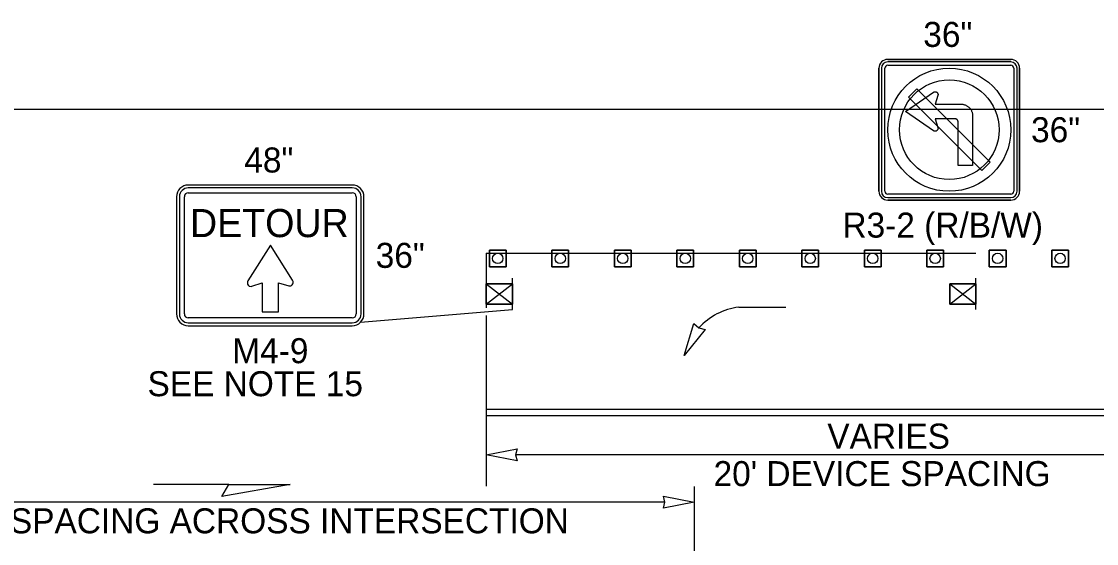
# Model space of a CAD drawing. Extents: x 99958 to 100176, y 99935 to 100011.
# Drawn here: x 100151.034 to 100153.787, y 99974.818 to 99976.153 of the extents above; entities that cross this region are included whole.
import ezdxf

# ---------------------------------------------------------------- set-up
doc = ezdxf.new("R2010")
doc.units = 0
for name, color, linetype in [('RD_MK_LineLane', 7, 'Continuous'), ('RD_MK_LineTwoWayLtTurn', 7, 'Continuous'), ('TR_SN_ConstructionSigns', 7, 'Continuous'), ('TR_WZ_ArrowLeftStrRightTurn', 7, 'Continuous'), ('TR_WZ_PortableSignMount5ftMinBlk-Org', 7, 'Continuous'), ('TR_WZ_PortableSignMount5ftMinRed-Wht', 7, 'Continuous'), ('TR_WZ_TrafficCone', 7, 'Continuous'), ('TR_WZ_WorkZoneDetails', 7, 'Continuous'), ('TR_WZ_WorkZoneTextCurrent', 7, 'Continuous')]:
    doc.layers.add(name, color=color, linetype=linetype)

msp = doc.modelspace()

# ---------------------------------------------------------------- linework, layer by layer
at = {"layer": 'RD_MK_LineLane'}
for points in [[(100155.43, 99975.9284), (100148.195, 99975.9284)], [(100152.2245, 99975.5604), (100153.4779, 99975.5604)]]:
    msp.add_lwpolyline(points, dxfattribs=at)
at = {"layer": 'RD_MK_LineTwoWayLtTurn'}
for p, q in [((100154.2654, 99975.1604), (100152.2245, 99975.1604)), ((100155.43, 99975.1444), (100152.2245, 99975.1444))]:
    msp.add_line(p, q, dxfattribs=at)
at = {"layer": 'TR_SN_ConstructionSigns'}
for p, q in [((100153.2525, 99976.0564), (100153.5675, 99976.0564)), ((100153.5675, 99976.0564), (100153.2525, 99976.0564)), ((100153.5675, 99976.0564), (100153.2525, 99976.0564)), ((100153.5675, 99976.0502), (100153.2525, 99976.0502)), ((100153.23, 99975.7189), (100153.23, 99976.0339)), ((100153.23, 99976.0339), (100153.23, 99975.7189)), ((100153.23, 99976.0339), (100153.23, 99975.7189)), ((100153.2362, 99976.0339), (100153.2362, 99975.7189)), ((100153.245, 99975.7189), (100153.245, 99976.0339)), ((100153.2525, 99976.0414), (100153.5675, 99976.0414)), ((100153.575, 99976.0339), (100153.575, 99975.7189)), ((100153.5837, 99975.7189), (100153.5837, 99976.0339)), ((100153.59, 99976.0339), (100153.59, 99975.7189)), ((100153.59, 99975.7189), (100153.59, 99976.0339)), ((100153.59, 99975.7189), (100153.59, 99976.0339)), ((100153.2976, 99975.9233), (100153.3696, 99975.9725)), ((100153.3696, 99975.9725), (100153.3702, 99975.9729)), ((100153.3702, 99975.9729), (100153.3709, 99975.9733)), ((100153.3709, 99975.9733), (100153.3716, 99975.9735)), ((100153.3716, 99975.9735), (100153.3724, 99975.9737)), ((100153.3724, 99975.9737), (100153.3732, 99975.9738)), ((100153.3732, 99975.9738), (100153.3739, 99975.9738)), ((100153.3739, 99975.9738), (100153.3747, 99975.9738)), ((100153.3747, 99975.9738), (100153.3755, 99975.9736)), ((100153.3755, 99975.9736), (100153.3762, 99975.9734)), ((100153.3762, 99975.9734), (100153.3769, 99975.9731)), ((100153.3769, 99975.9731), (100153.3776, 99975.9728)), ((100153.3776, 99975.9728), (100153.3783, 99975.9723)), ((100153.3783, 99975.9723), (100153.3789, 99975.9718)), ((100153.3789, 99975.9718), (100153.3794, 99975.9713)), ((100153.3794, 99975.9713), (100153.3799, 99975.9707)), ((100153.3799, 99975.9707), (100153.3803, 99975.97)), ((100153.3803, 99975.97), (100153.3806, 99975.9693)), ((100153.3806, 99975.9693), (100153.3809, 99975.9686)), ((100153.3809, 99975.9686), (100153.3811, 99975.9678)), ((100153.3811, 99975.9678), (100153.3812, 99975.9671)), ((100153.3809, 99975.964), (100153.3738, 99975.942)), ((100153.3738, 99975.942), (100153.4399, 99975.942)), ((100153.3811, 99975.9647), (100153.3809, 99975.964)), ((100153.3812, 99975.9655), (100153.3811, 99975.9647)), ((100153.3812, 99975.9671), (100153.3813, 99975.9663)), ((100153.3813, 99975.9663), (100153.3812, 99975.9655)), ((100153.4399, 99975.942), (100153.4415, 99975.942)), ((100153.4415, 99975.942), (100153.443, 99975.9418)), ((100153.443, 99975.9418), (100153.4446, 99975.9416)), ((100153.4446, 99975.9416), (100153.4461, 99975.9413)), ((100153.4461, 99975.9413), (100153.4477, 99975.941)), ((100153.4477, 99975.941), (100153.4492, 99975.9405)), ((100153.4492, 99975.9405), (100153.4507, 99975.94)), ((100153.3696, 99975.874), (100153.2976, 99975.9233)), ((100153.4507, 99975.94), (100153.4521, 99975.9394)), ((100153.4521, 99975.9394), (100153.4535, 99975.9387)), ((100153.4535, 99975.9387), (100153.4549, 99975.938)), ((100153.4549, 99975.938), (100153.4562, 99975.9371)), ((100153.4562, 99975.9371), (100153.4576, 99975.9363)), ((100153.4576, 99975.9363), (100153.4588, 99975.9353)), ((100153.4588, 99975.9353), (100153.46, 99975.9343)), ((100153.46, 99975.9343), (100153.4611, 99975.9332)), ((100153.4611, 99975.9332), (100153.4622, 99975.9321)), ((100153.4622, 99975.9321), (100153.4632, 99975.9309)), ((100153.4632, 99975.9309), (100153.4642, 99975.9297)), ((100153.4642, 99975.9297), (100153.465, 99975.9283)), ((100153.465, 99975.9283), (100153.4659, 99975.927)), ((100153.4659, 99975.927), (100153.4666, 99975.9256)), ((100153.4666, 99975.9256), (100153.4673, 99975.9242)), ((100153.4673, 99975.9242), (100153.4679, 99975.9228)), ((100153.4679, 99975.9228), (100153.4684, 99975.9213)), ((100153.4684, 99975.9213), (100153.4689, 99975.9198)), ((100153.4689, 99975.9198), (100153.4692, 99975.9182)), ((100153.4692, 99975.9182), (100153.4695, 99975.9167)), ((100153.4695, 99975.9167), (100153.4697, 99975.9151)), ((100153.4697, 99975.9151), (100153.4699, 99975.9136)), ((100153.4699, 99975.9136), (100153.4699, 99975.912)), ((100153.4249, 99975.9046), (100153.3738, 99975.9046)), ((100153.3738, 99975.9046), (100153.3809, 99975.8825)), ((100153.4257, 99975.9045), (100153.4249, 99975.9046)), ((100153.4265, 99975.9044), (100153.4257, 99975.9045)), ((100153.4272, 99975.9042), (100153.4265, 99975.9044)), ((100153.428, 99975.9039), (100153.4272, 99975.9042)), ((100153.4287, 99975.9035), (100153.428, 99975.9039)), ((100153.4294, 99975.9031), (100153.4287, 99975.9035)), ((100153.43, 99975.9026), (100153.4294, 99975.9031)), ((100153.4305, 99975.902), (100153.43, 99975.9026)), ((100153.431, 99975.9015), (100153.4305, 99975.902)), ((100153.4314, 99975.9008), (100153.431, 99975.9015)), ((100153.4318, 99975.9001), (100153.4314, 99975.9008)), ((100153.4321, 99975.8993), (100153.4318, 99975.9001)), ((100153.4323, 99975.8986), (100153.4321, 99975.8993)), ((100153.4324, 99975.8978), (100153.4323, 99975.8986)), ((100153.4325, 99975.897), (100153.4324, 99975.8978)), ((100153.4325, 99975.7847), (100153.4325, 99975.897)), ((100153.4699, 99975.912), (100153.4699, 99975.7847)), ((100153.3702, 99975.8736), (100153.3696, 99975.874)), ((100153.3709, 99975.8733), (100153.3702, 99975.8736)), ((100153.3716, 99975.873), (100153.3709, 99975.8733)), ((100153.3724, 99975.8728), (100153.3716, 99975.873)), ((100153.3732, 99975.8727), (100153.3724, 99975.8728)), ((100153.3739, 99975.8727), (100153.3732, 99975.8727)), ((100153.3747, 99975.8728), (100153.3739, 99975.8727)), ((100153.3755, 99975.8729), (100153.3747, 99975.8728)), ((100153.3762, 99975.8731), (100153.3755, 99975.8729)), ((100153.3769, 99975.8734), (100153.3762, 99975.8731)), ((100153.3776, 99975.8738), (100153.3769, 99975.8734)), ((100153.3783, 99975.8742), (100153.3776, 99975.8738)), ((100153.3789, 99975.8747), (100153.3783, 99975.8742)), ((100153.3794, 99975.8752), (100153.3789, 99975.8747)), ((100153.3799, 99975.8759), (100153.3794, 99975.8752)), ((100153.3803, 99975.8765), (100153.3799, 99975.8759)), ((100153.3806, 99975.8772), (100153.3803, 99975.8765)), ((100153.3809, 99975.8779), (100153.3806, 99975.8772)), ((100153.3809, 99975.8825), (100153.3811, 99975.8818)), ((100153.3811, 99975.8787), (100153.3809, 99975.8779)), ((100153.3811, 99975.8818), (100153.3812, 99975.881)), ((100153.3812, 99975.8795), (100153.3811, 99975.8787)), ((100153.3812, 99975.881), (100153.3813, 99975.8802)), ((100153.3813, 99975.8802), (100153.3812, 99975.8795)), ((100153.4699, 99975.7847), (100153.4325, 99975.7847)), ((100151.8813, 99975.735), (100151.4613, 99975.735)), ((100151.8813, 99975.7275), (100151.4613, 99975.7275)), ((100151.4313, 99975.705), (100151.4313, 99975.405)), ((100151.4388, 99975.705), (100151.4388, 99975.405)), ((100151.4513, 99975.405), (100151.4513, 99975.705)), ((100151.4613, 99975.715), (100151.8813, 99975.715)), ((100151.8913, 99975.705), (100151.8913, 99975.405)), ((100151.9038, 99975.405), (100151.9038, 99975.705)), ((100151.9113, 99975.405), (100151.9113, 99975.705)), ((100153.5675, 99975.7114), (100153.2525, 99975.7114)), ((100153.2525, 99975.7027), (100153.5675, 99975.7027)), ((100153.5675, 99975.6964), (100153.2525, 99975.6964)), ((100153.2525, 99975.6964), (100153.5675, 99975.6964)), ((100153.2525, 99975.6964), (100153.5675, 99975.6964)), ((100151.8813, 99975.395), (100151.4613, 99975.395)), ((100151.4613, 99975.3825), (100151.8813, 99975.3825)), ((100151.4613, 99975.375), (100151.8813, 99975.375))]:
    msp.add_line(p, q, dxfattribs=at)
for points in [[(100153.5101, 99975.7975), (100153.3311, 99975.9766), (100153.3268, 99975.9808), (100153.3056, 99975.9596), (100153.4889, 99975.7763), (100153.4932, 99975.7721), (100153.5144, 99975.7933), (100153.5101, 99975.7975)], [(100151.6715, 99975.5809), (100151.6138, 99975.4897), (100151.6132, 99975.4883), (100151.6126, 99975.4857), (100151.6126, 99975.4835), (100151.6133, 99975.4811), (100151.6149, 99975.4784), (100151.6174, 99975.4765), (100151.6192, 99975.4757), (100151.6221, 99975.4754), (100151.6245, 99975.476), (100151.6503, 99975.485), (100151.6503, 99975.4106), (100151.6927, 99975.4106), (100151.6927, 99975.4845), (100151.719, 99975.4768), (100151.7201, 99975.4766), (100151.7216, 99975.4766), (100151.7228, 99975.4767), (100151.7241, 99975.4771), (100151.7255, 99975.4778), (100151.7266, 99975.4786), (100151.7277, 99975.4798), (100151.7291, 99975.482), (100151.7296, 99975.4834), (100151.7298, 99975.4846), (100151.7299, 99975.4862), (100151.7297, 99975.4882), (100151.7291, 99975.4898), (100151.7283, 99975.4914), (100151.6715, 99975.5809)]]:
    msp.add_lwpolyline(points, dxfattribs=at)
for radius in [0.1575, 0.1275]:
    msp.add_circle((100153.41, 99975.8764), radius, dxfattribs=at)
for centre, radius, start, end in [((100153.2525, 99976.0339), 0.0225, 90, 180), ((100153.2525, 99976.0339), 0.0225, 90, 180), ((100153.2525, 99976.0339), 0.0225, 90, 180), ((100153.2525, 99976.0339), 0.0162, 90, 180), ((100153.5675, 99976.0339), 0.0225, 0, 90), ((100153.5675, 99976.0339), 0.0225, 0, 90), ((100153.5675, 99976.0339), 0.0225, 0, 90), ((100153.5675, 99976.0339), 0.0162, 0, 90), ((100153.2525, 99976.0339), 0.0075, 90, 180), ((100153.5675, 99976.0339), 0.0075, 0, 90), ((100151.4613, 99975.705), 0.03, 90, 180), ((100151.4613, 99975.705), 0.0225, 90, 180), ((100151.8813, 99975.705), 0.03, 0, 90), ((100151.8813, 99975.705), 0.0225, 0, 90), ((100151.4613, 99975.705), 0.01, 90, 180), ((100151.8813, 99975.705), 0.01, 0, 90), ((100153.2525, 99975.7189), 0.0225, 180, 270), ((100153.2525, 99975.7189), 0.0225, 180, 270), ((100153.2525, 99975.7189), 0.0225, 180, 270), ((100153.2525, 99975.7189), 0.0162, 180, 270), ((100153.2525, 99975.7189), 0.0075, 180, 270), ((100153.5675, 99975.7189), 0.0225, 270, 0), ((100153.5675, 99975.7189), 0.0225, 270, 0), ((100153.5675, 99975.7189), 0.0162, 270, 0), ((100153.5675, 99975.7189), 0.0075, 270, 0), ((100153.5675, 99975.7189), 0.0225, 270, 0), ((100151.4613, 99975.405), 0.03, 180, 270), ((100151.4613, 99975.405), 0.0225, 180, 270), ((100151.4613, 99975.405), 0.01, 180, 270), ((100151.8813, 99975.405), 0.03, 270, 0), ((100151.8813, 99975.405), 0.0225, 270, 0), ((100151.8813, 99975.405), 0.01, 270, 0)]:
    msp.add_arc(centre, radius, start, end, dxfattribs=at)
at = {"layer": 'TR_WZ_ArrowLeftStrRightTurn'}
msp.add_line((100152.8712, 99975.4222), (100152.9912, 99975.4222), dxfattribs=at)
msp.add_line((100152.8712, 99975.4222), (100152.9912, 99975.4222), dxfattribs=at)
msp.add_lwpolyline([(100152.731, 99975.2987), (100152.756, 99975.3806), (100152.7687, 99975.3694), (100152.7851, 99975.3651)], close=True, dxfattribs=at)
msp.add_lwpolyline([(100152.731, 99975.2987), (100152.756, 99975.3806), (100152.7687, 99975.3694), (100152.7851, 99975.3651)], close=True, dxfattribs=at)
msp.add_arc((100152.8904, 99975.2591), 0.1642, 96.7058, 137.7833, dxfattribs=at)
msp.add_arc((100152.8904, 99975.2591), 0.1642, 96.7058, 137.7833, dxfattribs=at)
at = {"layer": 'TR_WZ_PortableSignMount5ftMinBlk-Org'}
for p, q in [((100152.2245, 99975.4824), (100152.2913, 99975.4304)), ((100152.2245, 99975.4304), (100152.2913, 99975.4824)), ((100152.2913, 99975.4164), (100152.2913, 99975.4964)), ((100152.2578, 99975.4565), (100152.2578, 99975.4565)), ((100152.2579, 99975.4564), (100152.2579, 99975.4564))]:
    msp.add_line(p, q, dxfattribs=at)
for points in [[(100152.2245, 99975.4824), (100152.2245, 99975.4304), (100152.2913, 99975.4304), (100152.2913, 99975.4824)], [(100152.2913, 99975.4304), (100152.2245, 99975.4304), (100152.2245, 99975.4824), (100152.2913, 99975.4824)]]:
    msp.add_lwpolyline(points, close=True, dxfattribs=at)
at = {"layer": 'TR_WZ_PortableSignMount5ftMinRed-Wht'}
for p, q in [((100153.4111, 99975.4824), (100153.4779, 99975.4304)), ((100153.4111, 99975.4304), (100153.4779, 99975.4824)), ((100153.4779, 99975.4164), (100153.4779, 99975.4964)), ((100153.4444, 99975.4565), (100153.4444, 99975.4565)), ((100153.4445, 99975.4564), (100153.4445, 99975.4564))]:
    msp.add_line(p, q, dxfattribs=at)
for points in [[(100153.4111, 99975.4824), (100153.4111, 99975.4304), (100153.4779, 99975.4304), (100153.4779, 99975.4824)], [(100153.4779, 99975.4304), (100153.4111, 99975.4304), (100153.4111, 99975.4824), (100153.4779, 99975.4824)]]:
    msp.add_lwpolyline(points, close=True, dxfattribs=at)
at = {"layer": 'TR_WZ_TrafficCone'}
for points in [[(100152.2326, 99975.5684), (100152.2753, 99975.5684), (100152.2753, 99975.5258), (100152.2326, 99975.5258), (100152.2326, 99975.5684)], [(100152.2326, 99975.5258), (100152.2753, 99975.5258), (100152.2753, 99975.5684), (100152.2326, 99975.5684), (100152.2326, 99975.5258)], [(100152.3926, 99975.5684), (100152.4353, 99975.5684), (100152.4353, 99975.5258), (100152.3926, 99975.5258), (100152.3926, 99975.5684)], [(100152.3926, 99975.5258), (100152.4353, 99975.5258), (100152.4353, 99975.5684), (100152.3926, 99975.5684), (100152.3926, 99975.5258)], [(100152.5526, 99975.5684), (100152.5953, 99975.5684), (100152.5953, 99975.5258), (100152.5526, 99975.5258), (100152.5526, 99975.5684)], [(100152.5526, 99975.5258), (100152.5953, 99975.5258), (100152.5953, 99975.5684), (100152.5526, 99975.5684), (100152.5526, 99975.5258)], [(100152.7126, 99975.5684), (100152.7553, 99975.5684), (100152.7553, 99975.5258), (100152.7126, 99975.5258), (100152.7126, 99975.5684)], [(100152.7126, 99975.5258), (100152.7553, 99975.5258), (100152.7553, 99975.5684), (100152.7126, 99975.5684), (100152.7126, 99975.5258)], [(100152.8726, 99975.5684), (100152.9153, 99975.5684), (100152.9153, 99975.5258), (100152.8726, 99975.5258), (100152.8726, 99975.5684)], [(100152.8726, 99975.5258), (100152.9153, 99975.5258), (100152.9153, 99975.5684), (100152.8726, 99975.5684), (100152.8726, 99975.5258)], [(100153.0326, 99975.5684), (100153.0753, 99975.5684), (100153.0753, 99975.5258), (100153.0326, 99975.5258), (100153.0326, 99975.5684)], [(100153.0326, 99975.5258), (100153.0753, 99975.5258), (100153.0753, 99975.5684), (100153.0326, 99975.5684), (100153.0326, 99975.5258)], [(100153.1926, 99975.5684), (100153.2353, 99975.5684), (100153.2353, 99975.5258), (100153.1926, 99975.5258), (100153.1926, 99975.5684)], [(100153.1926, 99975.5258), (100153.2353, 99975.5258), (100153.2353, 99975.5684), (100153.1926, 99975.5684), (100153.1926, 99975.5258)], [(100153.3526, 99975.5684), (100153.3953, 99975.5684), (100153.3953, 99975.5258), (100153.3526, 99975.5258), (100153.3526, 99975.5684)], [(100153.3526, 99975.5258), (100153.3953, 99975.5258), (100153.3953, 99975.5684), (100153.3526, 99975.5684), (100153.3526, 99975.5258)], [(100153.5126, 99975.5684), (100153.5553, 99975.5684), (100153.5553, 99975.5258), (100153.5126, 99975.5258), (100153.5126, 99975.5684)], [(100153.5126, 99975.5258), (100153.5553, 99975.5258), (100153.5553, 99975.5684), (100153.5126, 99975.5684), (100153.5126, 99975.5258)], [(100153.6726, 99975.5684), (100153.7153, 99975.5684), (100153.7153, 99975.5258), (100153.6726, 99975.5258), (100153.6726, 99975.5684)], [(100153.6726, 99975.5258), (100153.7153, 99975.5258), (100153.7153, 99975.5684), (100153.6726, 99975.5684), (100153.6726, 99975.5258)]]:
    msp.add_lwpolyline(points, dxfattribs=at)
for centre in [(100152.2539, 99975.5471), (100152.4139, 99975.5471), (100152.5739, 99975.5471), (100152.7339, 99975.5471), (100152.8939, 99975.5471), (100153.0539, 99975.5471), (100153.2139, 99975.5471), (100153.3739, 99975.5471), (100153.5339, 99975.5471), (100153.6939, 99975.5471)]:
    msp.add_circle(centre, 0.0133, dxfattribs=at)
at = {"layer": 'TR_WZ_WorkZoneDetails'}
for p, q in [((100152.2245, 99975.5604), (100152.2245, 99975.4208)), ((100151.9025, 99975.3838), (100152.2913, 99975.4164)), ((100152.2245, 99975.4008), (100152.2245, 99974.9644)), ((100154.2101, 99975.0444), (100152.2995, 99975.0444)), ((100151.5648, 99974.9684), (100151.3719, 99974.9684)), ((100151.5648, 99974.9684), (100151.3719, 99974.9684)), ((100152.7569, 99974.9637), (100152.7569, 99974.3924)), ((100152.682, 99974.9236), (100150.4119, 99974.9236))]:
    msp.add_line(p, q, dxfattribs=at)
for points in [[(100152.2245, 99975.0444), (100152.3032, 99975.0599), (100152.2995, 99975.0444), (100152.3032, 99975.029)], [(100151.722, 99974.9684), (100151.5469, 99974.9376), (100151.5648, 99974.9684)], [(100151.722, 99974.9684), (100151.5469, 99974.9376), (100151.5648, 99974.9684)], [(100152.7569, 99974.9236), (100152.6783, 99974.9082), (100152.682, 99974.9236), (100152.6783, 99974.9391)]]:
    msp.add_lwpolyline(points, close=True, dxfattribs=at)

# ---------------------------------------------------------------- texts
at = {"layer": 'TR_SN_ConstructionSigns'}
for s, height, p in [('36"', 0.064, (100153.3435, 99976.0884)), ('36"', 0.064, (100153.6195, 99975.8445)), ('48"', 0.064, (100151.6048, 99975.767)), ('DETOUR', 0.072, (100151.4657, 99975.6016)), ('R3-2 (R/B/W)', 0.064, (100153.1365, 99975.6004)), ('36"', 0.064, (100151.9413, 99975.523)), ('M4-9', 0.064, (100151.5741, 99975.279)), ('SEE NOTE 15', 0.064, (100151.357, 99975.1945))]:
    msp.add_text(s, height=height, rotation=360, dxfattribs=at).set_placement(p)
at = {"layer": 'TR_WZ_WorkZoneTextCurrent'}
for s, p in [('VARIES', (100153.0978, 99975.0604)), ("20' DEVICE SPACING", (100152.8065, 99974.9644)), ("20' DEVICE SPACING ACROSS INTERSECTION", (100150.5269, 99974.8436))]:
    msp.add_text(s, height=0.064, dxfattribs=at).set_placement(p)

doc.saveas('drawing.dxf')
